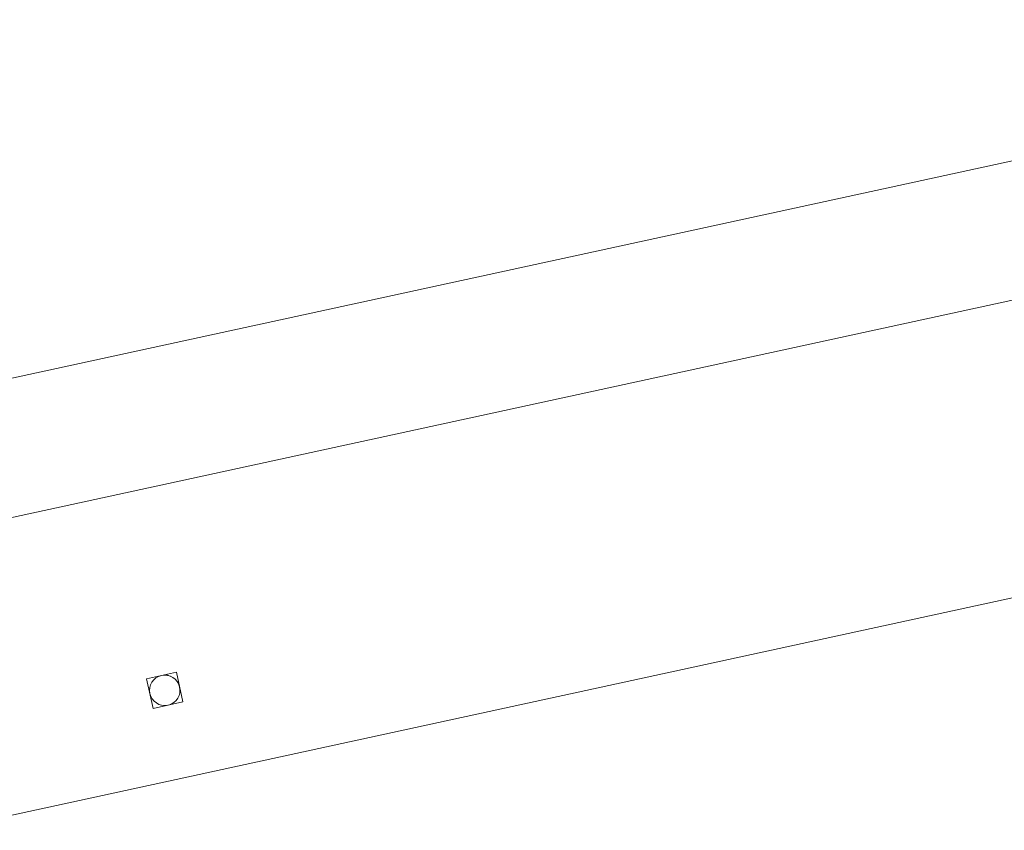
# Model space of a CAD drawing. Header units: inches. Extents: x -433 to 341, y -109 to 237.
# Tile 325 of 335: x 91.818 to 92.093, y 19.415 to 19.642. Entities that reach past the tile are written whole.
import ezdxf

# ---------------------------------------------------------------- set-up
doc = ezdxf.new("R2010")
doc.units = ezdxf.units.IN
doc.header["$MEASUREMENT"] = 0
doc.layers.add('1_projektowane', color=7, linetype='Continuous', lineweight=5)
doc.layers.add('urzadzenie', color=7, linetype='Continuous', lineweight=5)

# ---------------------------------------------------------------- blocks, each defined once
blk = doc.blocks.new('ddddd')
at = {"layer": 'urzadzenie', "color": 7, "linetype": 'Continuous'}
for p, q in [((74.41775, -7.18737), (74.41775, -7.82937)), ((74.45575, -7.82937), (74.45575, -7.18737)), ((74.53695, -7.70437), (74.53695, -7.31237)), ((74.53695, -7.70437), (74.53695, -7.31237)), ((74.5162, -7.63112), (74.5077, -7.63112)), ((74.5077, -7.63112), (74.5077, -7.63962)), ((74.5077, -7.63112), (74.5077, -7.63962)), ((74.5162, -7.63962), (74.5162, -7.63112)), ((74.5077, -7.63962), (74.5162, -7.63962))]:
    blk.add_line(p, q, dxfattribs=at)
for start, end in [(1.621, 270), (90, 270), (270, 358.379)]:
    blk.add_arc((74.51195, -7.63537), 0.00425, start, end, dxfattribs=at)

msp = doc.modelspace()

# ---------------------------------------------------------------- block references
at = {"layer": '1_projektowane', "rotation": 282.26876524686}
msp.add_blockref('ddddd', (83.48573, 93.88711), dxfattribs=at)

doc.saveas('drawing.dxf')
